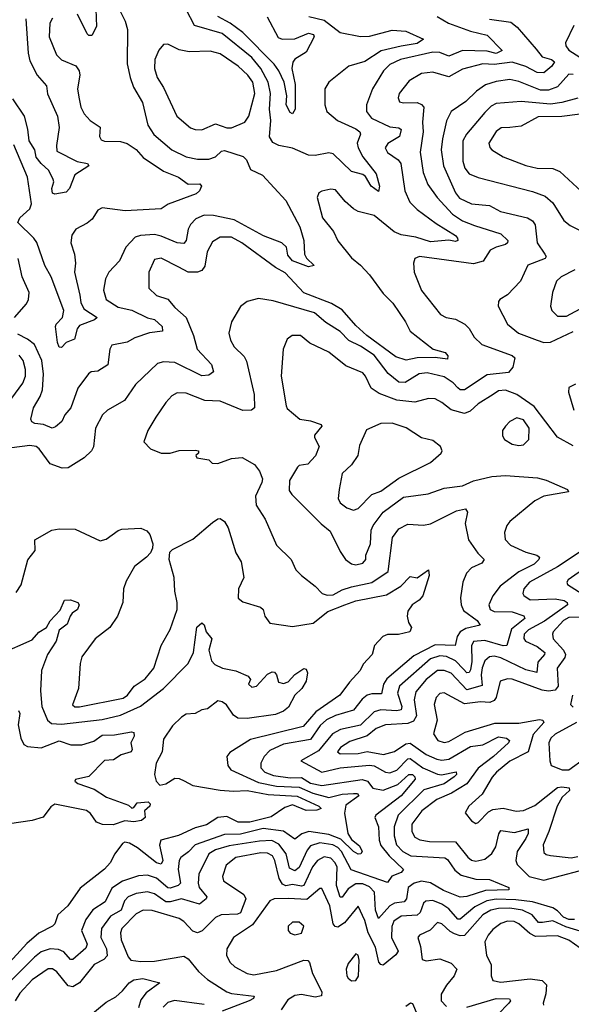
# Model space of a CAD drawing. Extents: x 1678431 to 1860718, y 384618 to 522882.
# Tile 284 of 473: x 1742030 to 1744466, y 503860 to 508211. Entities that reach past the tile are written whole.
import ezdxf

# ---------------------------------------------------------------- set-up
doc = ezdxf.new("R2010")
doc.units = 0

msp = doc.modelspace()

# ---------------------------------------------------------------- linework, layer by layer
at = {"layer": '0CON10XD'}
for points in [[(1742365.2, 508295), (1742368.9, 508181.1), (1742349.4, 508140.6), (1742335, 508141.2), (1742328.7, 508148.7), (1742286, 508235)], [(1742460.7, 508275), (1742495.6, 508204.4), (1742507, 508167), (1742505.3, 508015.3), (1742517.6, 507955), (1742533.1, 507913.1), (1742573.2, 507845), (1742596.8, 507745), (1742623.2, 507703.2), (1742701.5, 507635), (1742765.4, 507604.6), (1742815, 507594.2), (1742865, 507594.7), (1742895, 507604.7), (1742920.8, 507629.2), (1742935, 507633.1), (1743016.5, 507606.5), (1743031.5, 507591.5), (1743048.9, 507548.9), (1743103.2, 507523.2), (1743205, 507411.5), (1743267.9, 507295), (1743284.5, 507235), (1743287.5, 507175), (1743297, 507157), (1743330, 507125), (1743305, 507118.6), (1743234.8, 507145), (1743215, 507170), (1743208, 507205), (1743187.8, 507225), (1743106.9, 507255), (1742976.7, 507326.7), (1742886.1, 507346.1), (1742845, 507346.8), (1742808.7, 507331.3), (1742784, 507306), (1742774.1, 507285), (1742766.1, 507235), (1742755, 507221.5), (1742725.4, 507224.6), (1742655, 507254.8), (1742625, 507261.3), (1742563.3, 507256.7), (1742540.5, 507249.5), (1742498.5, 507205), (1742471.8, 507145), (1742423.3, 507095), (1742409.5, 507065), (1742400, 507015), (1742412.3, 506975), (1742465, 506941.1), (1742525, 506926.6), (1742595, 506893.5), (1742626.2, 506886.2), (1742658.8, 506855), (1742660.4, 506835), (1742602.9, 506827.1), (1742539.2, 506805), (1742505, 506785.9), (1742437.3, 506772.7), (1742429.1, 506755), (1742419.2, 506685), (1742375, 506656.9), (1742345.6, 506654.4), (1742334.4, 506645.6), (1742287, 506583), (1742256.4, 506495), (1742230, 506465), (1742215.7, 506435), (1742188.1, 506411.9), (1742173.7, 506406.3), (1742135, 506421.8), (1742096.6, 506426.6), (1742083.7, 506433.7), (1742079.2, 506445), (1742091.5, 506495), (1742121.3, 506545), (1742130.4, 506575), (1742135.5, 506644.5), (1742127.5, 506705), (1742095.5, 506775.5), (1742065, 506799.2), (1742021.5, 506821.5)], [(1743307.1, 508225), (1743375, 508208.5), (1743444.9, 508154.9), (1743535, 508136.4), (1743575, 508137.7), (1743675, 508163.9), (1743735, 508159.7), (1743812.9, 508125), (1743785.5, 508105), (1743715, 508093.2), (1743627.1, 508072.9), (1743555, 508025.5), (1743484.4, 508005.6), (1743395.8, 507935), (1743378.1, 507905), (1743377.9, 507835), (1743387.3, 507805), (1743433.5, 507765), (1743515, 507728.4), (1743532.5, 507715), (1743535.5, 507705), (1743520.5, 507665), (1743524.8, 507645), (1743545.8, 507605), (1743605, 507530), (1743619.5, 507475), (1743615, 507451.2), (1743582.7, 507475), (1743557.9, 507517.9), (1743545, 507527.1), (1743495, 507540.3), (1743415, 507618.5), (1743395, 507622.9), (1743335, 507611.2), (1743305, 507612), (1743235, 507643.7), (1743175, 507654.6), (1743147.7, 507667.8), (1743133.1, 507693.1), (1743139.3, 507765), (1743133.9, 507816.1), (1743137.3, 507885), (1743127.9, 507935), (1743095.5, 507995), (1743055, 508043.5), (1742925, 508149.6), (1742801.9, 508185), (1742765, 508256.2)], [(1743874.4, 508225), (1743923.9, 508195), (1744020.5, 508160.5), (1744095, 508141.9), (1744161.2, 508075), (1744135, 508061), (1744095, 508071.8), (1743985, 508074.1), (1743925, 508049), (1743886, 508066), (1743855, 508067.2), (1743711.5, 508035), (1743665, 508012.5), (1743636.7, 507985), (1743588.8, 507905), (1743562.2, 507835), (1743561.6, 507805), (1743583.9, 507775), (1743665, 507738), (1743705, 507732.5), (1743714.5, 507725), (1743707.6, 507695), (1743655.8, 507664.2), (1743643.6, 507645), (1743655, 507623.8), (1743701, 507591), (1743713.5, 507575), (1743730.8, 507455), (1743753.2, 507405), (1743785, 507371.6), (1743869.7, 507309.7), (1743955, 507257.8), (1743963.7, 507245), (1743965.3, 507234.7), (1743955, 507230.3), (1743925, 507236.2), (1743845, 507229.3), (1743780.3, 507250.3), (1743715, 507260.3), (1743683.9, 507273.9), (1743595, 507344.8), (1743525, 507363.8), (1743504.8, 507374.8), (1743466.9, 507406.9), (1743425, 507458.9), (1743405, 507461.5), (1743365, 507453.1), (1743350.8, 507445), (1743344.5, 507425.5), (1743368.2, 507335), (1743415.7, 507275), (1743435, 507234.2), (1743495, 507157.8), (1743536, 507126), (1743575, 507083.8), (1743635, 507001.5), (1743677.4, 506957.4), (1743734.3, 506875), (1743754.5, 506834.5), (1743855.8, 506755), (1743909.9, 506739.9), (1743920.4, 506725), (1743919.8, 506710.2), (1743865, 506718), (1743785, 506715.8), (1743736.4, 506706.4), (1743690.6, 506720.6), (1743563, 506815), (1743515, 506859.3), (1743455, 506928.8), (1743406.8, 506956.8), (1743285, 507004.4), (1743202, 507092), (1743160.6, 507115), (1743011.2, 507225), (1742965, 507249.3), (1742915, 507249.4), (1742881.2, 507228.8), (1742857.8, 507185), (1742848.3, 507121.7), (1742835, 507101.8), (1742815, 507094.6), (1742775, 507094.6), (1742732.9, 507117.1), (1742655, 507157.1), (1742625, 507151.4), (1742600.9, 507095), (1742601.1, 507025), (1742635, 506991.8), (1742685.2, 506975.2), (1742715, 506938.9), (1742765.3, 506895.3), (1742798.2, 506815), (1742814, 506755), (1742877.1, 506687.1), (1742885.7, 506654.3), (1742865, 506640), (1742835, 506637.5), (1742715, 506695.6), (1742665, 506698.9), (1742638.5, 506691.5), (1742542, 506598), (1742492.5, 506527.5), (1742418.1, 506485), (1742395.4, 506465), (1742364.7, 506405), (1742356.7, 506323.3), (1742347.5, 506305), (1742314.7, 506275.3), (1742245, 506230), (1742218.2, 506228.2), (1742165, 506247.8), (1742116.9, 506315), (1742102.5, 506325), (1742075, 506329.5), (1741995, 506319.4)], [(1742058.1, 508215), (1742067.2, 508062.8), (1742075, 508028.8), (1742107.3, 507965), (1742148, 507918), (1742153.5, 507883.5), (1742197, 507785), (1742205.3, 507735), (1742192.5, 507655), (1742195, 507630), (1742283.8, 507583.8), (1742330, 507575), (1742336, 507565), (1742273.6, 507525), (1742250.3, 507465), (1742235, 507448.7), (1742185, 507439.2), (1742174.6, 507444.6), (1742172.1, 507465), (1742181.2, 507495), (1742177.7, 507505), (1742159.2, 507545), (1742125, 507574.8), (1742103.6, 507603.6), (1742097.1, 507635), (1742071.6, 507675), (1742066.9, 507726.9), (1742051.3, 507785), (1742000.7, 507860.7)], [(1742175, 508217.1), (1742163.4, 508195), (1742161.2, 508135), (1742193.3, 508055), (1742215, 508033.3), (1742277.6, 508007.6), (1742293.1, 507985), (1742295.6, 507965), (1742285.5, 507905), (1742292.1, 507867.9), (1742299.6, 507825), (1742315, 507794.3), (1742341.9, 507765), (1742386.4, 507736.4), (1742383.1, 507695), (1742390.5, 507680.5), (1742405, 507674.5), (1742475, 507672), (1742505, 507663.1), (1742545, 507636.5), (1742575, 507601.9), (1742665, 507541.6), (1742732.2, 507515), (1742774.2, 507484.2), (1742825.8, 507485.8), (1742833.3, 507475), (1742824.5, 507455), (1742809.2, 507440.8), (1742686.7, 507395), (1742655, 507374.4), (1742496.1, 507366.1), (1742395, 507379.7), (1742375, 507368.5), (1742350, 507330), (1742328.9, 507311.1), (1742278.8, 507285), (1742260.7, 507259.3), (1742256.2, 507225), (1742273.1, 507175), (1742277.3, 507135), (1742272.6, 507095), (1742296.4, 506993.6), (1742300.6, 506960.6), (1742313.4, 506933.4), (1742372, 506895), (1742360, 506885), (1742295, 506860), (1742284.3, 506845), (1742271.7, 506798.3), (1742236, 506784), (1742215, 506762.2), (1742205, 506763.1), (1742196.9, 506785), (1742188.9, 506855), (1742191.1, 506865), (1742219.2, 506895), (1742224.7, 506925), (1742169.7, 507075), (1742140.8, 507125), (1742105.9, 507225.9), (1742093.4, 507245), (1742021.8, 507315), (1742031.5, 507335), (1742074.6, 507375), (1742082.4, 507397.6), (1742064.5, 507515), (1742005, 507657.1)], [(1744105, 508212.6), (1744199.8, 508199.8), (1744227.4, 508177.4), (1744310.4, 508080.4), (1744337.2, 508047.2), (1744378.2, 508035), (1744391.6, 508025), (1744380.7, 508005), (1744345, 507976.3), (1744315, 507978.2), (1744265, 508003.9), (1744205, 508023.5), (1744125, 508013.3), (1744075, 508015.2), (1743985, 507992), (1743925, 507958.2), (1743855, 507979.5), (1743805, 507973.7), (1743749.5, 507940.5), (1743705.4, 507885), (1743700.9, 507865), (1743708, 507848), (1743725, 507843.1), (1743785, 507844.2), (1743805, 507836.6), (1743814.3, 507824.3), (1743808.7, 507758.7), (1743811.6, 507715), (1743799.5, 507625), (1743811.6, 507535), (1743832.1, 507482.1), (1743874.1, 507425), (1743941.1, 507351.1), (1743985, 507321.3), (1744039.3, 507300.7), (1744155, 507264.2), (1744185.3, 507235), (1744184.7, 507225), (1744175, 507217.5), (1744133.9, 507206.1), (1744108.3, 507191.7), (1744076.4, 507143.6), (1744035, 507132), (1743795.5, 507164.5), (1743775, 507156.2), (1743768.6, 507135), (1743771.9, 507095), (1743804.6, 507014.6), (1743888.2, 506908.2), (1743913.8, 506895), (1743955, 506887.3), (1743996, 506866), (1744015.5, 506845.5), (1744037.4, 506807.4), (1744070.5, 506775), (1744205, 506726.9), (1744216.5, 506716.5), (1744208.5, 506675), (1744188.7, 506651.3), (1744095, 506641.2), (1743995, 506575.7), (1743975.2, 506575.2), (1743965, 506584.2), (1743945, 506605.7), (1743905, 506632.5), (1743830.2, 506650.2), (1743794.6, 506645.4), (1743732.2, 506607.8), (1743705, 506608.5), (1743657.2, 506647.2), (1743595, 506727.8), (1743535, 506768.8), (1743483.5, 506793.5), (1743445, 506833.2), (1743382.8, 506872.8), (1743332.2, 506915), (1743149.1, 506969.1), (1743085, 506978.9), (1743034.4, 506965.6), (1743005, 506944), (1742965, 506876.2), (1742954.6, 506825), (1742961.1, 506795), (1742977.8, 506765), (1743021.7, 506721.7), (1743032.3, 506702.2), (1743065.3, 506555), (1743067.7, 506495), (1743053.3, 506485), (1743015, 506484.2), (1742915, 506525.3), (1742848.2, 506528.2), (1742765, 506560.9), (1742725, 506561.5), (1742701.7, 506548.3), (1742675, 506519.4), (1742631.1, 506455), (1742595.7, 506395), (1742578.8, 506345), (1742607.5, 506315), (1742655.6, 506295.6), (1742695, 506294.7), (1742735, 506307.7), (1742805, 506308.1), (1742820, 506305), (1742820, 506295), (1742807.5, 506285), (1742812.5, 506275), (1742865, 506266), (1742880.7, 506250.7), (1742905, 506248.8), (1742965, 506271.4), (1743013.4, 506276.6), (1743067.5, 506245), (1743089.4, 506215), (1743102.1, 506182.1), (1743100, 506165), (1743071.9, 506105), (1743074.7, 506064.7), (1743114, 506004), (1743165, 505888), (1743229.4, 505825), (1743249.8, 505779.8), (1743274.6, 505754.6)], [(1743015, 508154.8), (1742959.5, 508195), (1742904.8, 508225)], [(1743123.3, 508223.2), (1743171.8, 508131.8), (1743190, 508125), (1743245, 508126.8), (1743305, 508151.2), (1743327.5, 508145), (1743331.4, 508135), (1743295, 508067.1), (1743245, 508036), (1743237, 508023), (1743232.8, 507995), (1743246.1, 507925), (1743247.1, 507815), (1743235, 507794.3), (1743225, 507801.4), (1743207.5, 507835), (1743209.8, 507875), (1743198, 507935), (1743175.4, 507985.4), (1743154.3, 508015), (1743015, 508154.8)], [(1744477.5, 508185), (1744441.1, 508108.9), (1744441.8, 508095), (1744455, 508076.4), (1744504.5, 508045)], [(1742835, 507723.9), (1742895, 507750), (1742945, 507732.7), (1742965, 507732.3), (1743025, 507758.5), (1743042, 507785), (1743068, 507885), (1743060, 507935), (1743037.9, 507965), (1742995.4, 508005.4), (1742915, 508060.5), (1742872, 508072), (1742778.5, 508068.5), (1742735, 508078), (1742685, 508102.2), (1742665, 508100.6), (1742645, 508075.7), (1742627.8, 508035), (1742625.3, 507995), (1742637.5, 507955), (1742665, 507910.5), (1742724.4, 507784.4), (1742785, 507733.2), (1742805, 507725.4), (1742835, 507723.9)], [(1744475, 507969.1), (1744455, 507969.5), (1744405, 507913.8), (1744365, 507899.5), (1744330.1, 507900.1), (1744235, 507937.2), (1744195, 507946.5), (1744135, 507937.7), (1744087.7, 507922.3), (1744046.9, 507895), (1744000.6, 507849.4), (1743935, 507805.6), (1743915.7, 507764.3), (1743896.9, 507685), (1743891.4, 507635), (1743902, 507565), (1743955.1, 507445.1), (1743971.9, 507421.8), (1744025, 507397.7), (1744105, 507389.2), (1744153.1, 507363.1), (1744272.5, 507335), (1744295, 507322.3), (1744306.9, 507305), (1744314.7, 507225), (1744349.6, 507175), (1744354.5, 507165), (1744351.1, 507155), (1744273.8, 507126.2), (1744242.5, 507055), (1744185, 506995.6), (1744151.2, 506975), (1744144.3, 506965), (1744143.1, 506945), (1744184.2, 506865), (1744232.5, 506825), (1744315, 506794), (1744345, 506784.3), (1744375, 506785.2), (1744475, 506833.3)], [(1744495, 507864.1), (1744425, 507844.2), (1744375, 507837.1), (1744245, 507849), (1744135, 507841.1), (1744111.9, 507828.1), (1744085, 507800), (1744003.4, 507705), (1743987.2, 507675), (1743987, 507585), (1743995.8, 507555), (1744015, 507529.2), (1744055, 507513.1), (1744295, 507451.8), (1744351, 507431), (1744385, 507402.2), (1744433, 507323), (1744461.1, 507301.1), (1744505, 507279.1)], [(1744505, 507793.5), (1744425, 507782.5), (1744319.1, 507780.9), (1744245, 507740.5), (1744194.2, 507734.2), (1744156.4, 507733.6), (1744133.8, 507716.2), (1744102.5, 507665), (1744106.1, 507646.1), (1744115.6, 507635), (1744165, 507605.3), (1744265, 507567.1), (1744315, 507554.7), (1744385, 507552.8), (1744415, 507540.4), (1744511.5, 507451.5)], [(1742006.8, 506895), (1742060.9, 506955), (1742069.5, 506975), (1742071.8, 507005), (1742040.8, 507075), (1742023.6, 507155)], [(1744481.5, 507105), (1744421.1, 507075), (1744401.2, 507055), (1744382.7, 507005), (1744374.5, 506945), (1744379.5, 506925), (1744405, 506901.2), (1744445, 506900.3), (1744584.1, 506975.9)], [(1744475, 506328.2), (1744405, 506366.1), (1744302, 506502), (1744225, 506554.8), (1744175, 506574.1), (1744145, 506570.7), (1744121.8, 506555), (1744055, 506513.8), (1744019.6, 506480.4), (1743995, 506470.5), (1743935, 506486.7), (1743895, 506519.6), (1743865, 506535.4), (1743835, 506536.8), (1743775, 506520), (1743695, 506530), (1743618.3, 506558.3), (1743582.4, 506582.4), (1743558.1, 506635), (1743545, 506650), (1743470.8, 506680.8), (1743395, 506742.1), (1743310.9, 506780.9), (1743270.8, 506815), (1743234.1, 506815.9), (1743211.2, 506798.8), (1743193.1, 506755), (1743185.5, 506635), (1743207.5, 506505), (1743211.9, 506491.9), (1743266.7, 506445), (1743315, 506437.5), (1743361.4, 506421.4), (1743364.2, 506415), (1743332.5, 506375), (1743331.9, 506365), (1743353.1, 506325), (1743336.1, 506283.9), (1743302.8, 506247.2), (1743265, 506240.7), (1743256.6, 506233.4), (1743222.2, 506175), (1743220.7, 506130.7), (1743232.4, 506112.4), (1743362.2, 505982.2), (1743400.9, 505950.9), (1743445, 505860.8), (1743468.9, 505825), (1743495, 505806.4), (1743515, 505801.1), (1743545, 505809.6), (1743558.2, 505825), (1743559.2, 505845), (1743579.7, 505895), (1743582.5, 505955), (1743590.7, 505975), (1743635, 506034.7), (1743725, 506100.2), (1743834.8, 506115.2), (1743905, 506140.4), (1743985, 506151.3), (1744035, 506172.9), (1744115, 506192.4), (1744175, 506196), (1744316.8, 506186.8), (1744355.2, 506175.2)], [(1741947.7, 506472.3), (1742043.6, 506605), (1742056.6, 506635), (1742056.4, 506665), (1742046, 506705), (1742027.9, 506727.9)], [(1744485, 506600.5), (1744455.3, 506584.7), (1744453.5, 506565), (1744477.5, 506485)], [(1743505, 506043.2), (1743525, 506051.1), (1743585, 506113.2), (1743625, 506126.8), (1743705, 506185.3), (1743845, 506253.6), (1743892, 506295), (1743896, 506305), (1743888, 506325), (1743855, 506351.8), (1743805, 506363.1), (1743736.8, 506406.8), (1743675, 506427.2), (1743625, 506426.2), (1743562.3, 506397.7), (1743531.2, 506328.8), (1743523.6, 506285), (1743495, 506244.2), (1743454.3, 506205), (1743441.4, 506135), (1743436.9, 506095), (1743445.5, 506075), (1743475, 506052.9), (1743505, 506043.2)], [(1744235, 506328.8), (1744255, 506332.2), (1744278.8, 506355), (1744280.8, 506405), (1744255, 506441.8), (1744225, 506450.8), (1744195, 506434.6), (1744176.2, 506415), (1744162.7, 506395), (1744161.7, 506371.7), (1744170.6, 506355), (1744204.3, 506335), (1744235, 506328.8)], [(1744355.2, 506175.2), (1744449.2, 506135), (1744453.3, 506125), (1744345.5, 506104.5), (1744305.4, 506085), (1744195, 505992.5), (1744181.2, 505975), (1744171.3, 505945), (1744174.2, 505914.2), (1744198.3, 505888.3), (1744265, 505857.5), (1744314, 505845), (1744325.6, 505835), (1744323.5, 505825), (1744302.1, 505805), (1744235, 505770.4), (1744152.4, 505707.6), (1744119.2, 505665), (1744102.6, 505625), (1744108.2, 505605), (1744125, 505595.8), (1744205, 505594.4), (1744256.8, 505576.8), (1744260.8, 505565), (1744202.8, 505517.2), (1744182.2, 505445), (1744165, 505443.7), (1744085, 505467.6), (1744035, 505463.3), (1744025.9, 505444.1), (1744027.4, 505375), (1744021.7, 505338.3), (1744015, 505325.3), (1744005, 505324.8), (1743990.2, 505340.2), (1743955, 505377.6), (1743915, 505396.5), (1743885, 505399.9), (1743845, 505386.6), (1743706.9, 505265), (1743699.1, 505235), (1743717.1, 505175), (1743715, 505161.6), (1743695, 505156.3), (1743625, 505160.6), (1743595, 505151.9), (1743535, 505092.9), (1743446.7, 505073.3), (1743411.1, 505055), (1743349.7, 504980.3), (1743271.2, 504935), (1743365, 504886), (1743445, 504903.9), (1743575, 504915.8), (1743595, 504913), (1743645, 504885.9), (1743665, 504882.4), (1743695, 504894.4), (1743745, 504944.4), (1743755, 504945.6), (1743810, 504905), (1743875, 504876.1), (1743893.7, 504873.7), (1743957.4, 504887.4), (1743958.6, 504875), (1743949.1, 504865), (1743905, 504834.1), (1743815, 504806.9), (1743701.5, 504695), (1743684.2, 504644.2), (1743684.3, 504604.3), (1743693.7, 504565), (1743722.3, 504535), (1743757.8, 504515), (1743907, 504507), (1743918.8, 504498.8), (1743952, 504452), (1743979.9, 504429.9), (1744045, 504412.4), (1744105, 504411.8), (1744190.8, 504375), (1744190, 504365), (1744087.8, 504362.2), (1744005, 504335.7), (1743975, 504333.2), (1743902.2, 504362.2), (1743845, 504397), (1743805, 504404), (1743772.5, 504395), (1743745.3, 504375), (1743739, 504325), (1743727.4, 504312.6), (1743685, 504306.5), (1743665, 504295.2), (1743615, 504238.8), (1743601.1, 504275), (1743597.4, 504355), (1743575, 504379), (1743545, 504391.4), (1743515, 504391.9), (1743480.2, 504369.8), (1743455, 504332.7), (1743445, 504333.2), (1743430, 504385), (1743431.9, 504465), (1743423.6, 504485), (1743405, 504505.7), (1743375, 504511.1), (1743345, 504495.7), (1743323.3, 504466.7), (1743285, 504384.8), (1743275, 504381), (1743235, 504388.5), (1743205, 504383.7), (1743191.1, 504391.1), (1743176.6, 504415), (1743157.2, 504495), (1743146.1, 504515), (1743125, 504527.2), (1743095, 504528.6), (1742985, 504507.7), (1742942.8, 504475), (1742925.3, 504425), (1742930, 504405), (1743019.6, 504345), (1743028.9, 504325), (1743005, 504263.4), (1742992, 504258), (1742920, 504255), (1742895, 504242.4), (1742836.1, 504183.9), (1742815, 504175.8), (1742795, 504183.2), (1742755.5, 504225.5), (1742735, 504239.2), (1742615, 504274.8), (1742575, 504276.2), (1742545, 504259.2), (1742481.4, 504195), (1742475.3, 504175), (1742478.4, 504145), (1742508.8, 504068.8), (1742521.4, 504055), (1742565, 504049.1), (1742625, 504050.6), (1742755, 504072.2), (1742775, 504061.2), (1742820.4, 504005), (1742859.2, 503969.2), (1742945, 503914.1), (1742965, 503906.8), (1743066.2, 503895), (1743062.5, 503885), (1743043.1, 503875), (1742925, 503828.8)], [(1743274.6, 505754.6), (1743335, 505707.5), (1743365.4, 505675.4), (1743388.3, 505668.2), (1743415, 505669.7), (1743455, 505691.6), (1743495, 505704.5), (1743585, 505723.9), (1743657.8, 505772.2), (1743677.1, 505922.9), (1743705, 505960.4), (1743745, 505981.1), (1743812.8, 505977.2), (1743845, 505983.5), (1743959.7, 506040.3), (1743998.5, 506048.5), (1744007.8, 506035), (1743997.1, 505985), (1744012.1, 505912.1), (1744052.7, 505852.7), (1744081.4, 505825), (1744070.9, 505809.1), (1744025, 505788.7), (1744003.9, 505765), (1743986.8, 505725), (1743976.4, 505656.4), (1743979.1, 505625), (1743989.9, 505599.9), (1744050.9, 505555), (1744063.1, 505535), (1743999.9, 505520.1), (1743976, 505505), (1743962.7, 505485), (1743953.5, 505445), (1743865, 505448), (1743770.4, 505399.6), (1743651.4, 505298.6), (1743636.5, 505275), (1743628.5, 505231.5), (1743585, 505231.6), (1743565, 505225.2), (1743542.4, 505207.6), (1743505, 505158.7), (1743424.4, 505135.6), (1743385, 505116.6), (1743357.9, 505092.1), (1743315, 505030.2), (1743195, 505008.9), (1743135, 504981.3), (1743109.7, 504955), (1743094.7, 504925), (1743095.3, 504905), (1743113.1, 504885), (1743151.1, 504871.1), (1743225, 504859.9), (1743275, 504861.2), (1743315, 504837.5), (1743365, 504826.4), (1743543.2, 504853.2), (1743565.6, 504845.6), (1743590.4, 504815), (1743635, 504806.6), (1743699.6, 504830.4), (1743748.5, 504875), (1743765, 504875.2), (1743775.8, 504865), (1743776.6, 504855), (1743715, 504780.8), (1743602.5, 504695), (1743598.1, 504685), (1743614.1, 504644.1), (1743617.5, 504585), (1743625, 504561.2), (1743661.2, 504515), (1743724.7, 504455), (1743715, 504442.3), (1743674, 504426), (1743655, 504397.1), (1743493.6, 504453.6), (1743451.4, 504535), (1743435, 504553.1), (1743413.4, 504565), (1743355, 504573.2), (1743315, 504560.4), (1743299.7, 504540.3), (1743265, 504463.4), (1743245, 504449.3), (1743221.7, 504461.7), (1743206.4, 504525), (1743175, 504567.9), (1743143.1, 504583.1), (1743088.9, 504581.1), (1742955, 504559.5), (1742895, 504541.9), (1742865.1, 504524.9), (1742821.2, 504435), (1742818.8, 504395), (1742823.6, 504375), (1742856.2, 504335), (1742853.8, 504325), (1742825, 504301.5), (1742745, 504325.5), (1742695, 504311.9), (1742675, 504312.9), (1742625, 504347.7), (1742595, 504357), (1742545, 504349), (1742508.9, 504335), (1742493, 504317), (1742478.3, 504275), (1742431.6, 504248.4), (1742392, 504195), (1742389.2, 504155), (1742414.1, 504104.1), (1742415.9, 504074.1), (1742402.1, 504057.9), (1742359.3, 504035), (1742294.7, 503955), (1742265, 503937.4), (1742245, 503940.8), (1742195, 504003.3), (1742175, 504016.4), (1742155.9, 504015.9), (1742085, 503967.6), (1742031.6, 503908.4), (1742010.2, 503875)], [(1742015, 505680), (1742037.4, 505712.6), (1742066.4, 505823.6), (1742098, 505865), (1742097.7, 505912.3), (1742172.5, 505955), (1742205, 505960.6), (1742275, 505958.6), (1742385, 505908), (1742412.5, 505915), (1742465, 505953.3), (1742481.2, 505958.8), (1742565, 505963.1), (1742592.2, 505952.2), (1742605.4, 505935.4), (1742618, 505895), (1742616.2, 505875), (1742608.6, 505855), (1742590.5, 505835), (1742537.5, 505795), (1742500.3, 505729.7), (1742489.2, 505695), (1742485.4, 505635), (1742461.6, 505575), (1742427.8, 505525), (1742362.9, 505475), (1742305.4, 505395), (1742297.7, 505365), (1742289.5, 505255), (1742263.5, 505183.5), (1742274.1, 505174.1), (1742294.8, 505174.8), (1742486.9, 505213.1), (1742507.1, 505225), (1742535.2, 505264.8), (1742585, 505298), (1742622.3, 505345), (1742655.5, 505445), (1742694.8, 505515.2), (1742725, 505604), (1742726.3, 505635), (1742714.8, 505684.8), (1742712.2, 505745), (1742690.7, 505825), (1742692.9, 505857.1), (1742705, 505869.2), (1742795, 505914.7), (1742881.7, 505988.2), (1742905.5, 506005.5), (1742915, 506006.4), (1742935, 505993.1), (1742950.4, 505965), (1742984.7, 505855), (1743008.2, 505815), (1743020, 505745), (1742996.5, 505695), (1742995, 505653.8), (1743015, 505638.6), (1743094.4, 505614.4), (1743106, 505605), (1743112.5, 505575), (1743135, 505544.4), (1743235, 505528.5), (1743325.8, 505544.3), (1743391.5, 505595), (1743465.6, 505625), (1743515, 505642.3), (1743650.4, 505669.6), (1743712.9, 505707.1), (1743755, 505750), (1743785, 505744.4), (1743835, 505779.4), (1743837.9, 505755), (1743810.4, 505665), (1743795, 505645.5), (1743763.8, 505625), (1743745, 505597.5), (1743741.5, 505575), (1743747.2, 505547.2), (1743760, 505525), (1743753.8, 505505), (1743703.6, 505493.6), (1743655, 505494.3), (1743634.3, 505485.7), (1743597.5, 505445), (1743586.7, 505405), (1743546.9, 505363.1), (1743533.3, 505335), (1743486.2, 505283.8), (1743444.7, 505225), (1743338.5, 505151.5), (1743282.6, 505087.4), (1743049.5, 505030.5), (1742958.1, 504971.9), (1742945.7, 504955), (1742949.4, 504915), (1742962.5, 504895), (1743085, 504839.2), (1743165, 504822.9), (1743265, 504818.7), (1743325, 504792.4), (1743395, 504774.1), (1743455, 504788.3), (1743505, 504791.2), (1743521.6, 504791.6), (1743528.5, 504781.5), (1743470.4, 504739.6), (1743465, 504703.8), (1743479.5, 504615), (1743495, 504587.9), (1743530.4, 504560.4), (1743542.9, 504535), (1743536.1, 504523.9), (1743525, 504523.2), (1743505, 504534.3), (1743448.9, 504588.9), (1743395, 504610.1), (1743306.9, 504623.1), (1743276.7, 504613.3), (1743245, 504589.1), (1743194.6, 504624.6), (1743105, 504635.8), (1743005, 504610.8), (1742935, 504610.1), (1742805.1, 504564.9), (1742776.5, 504533.5), (1742741.9, 504508.1), (1742734.8, 504495.2), (1742729.6, 504455), (1742740, 504395), (1742730.5, 504385), (1742695, 504372.2), (1742685, 504374), (1742635, 504417), (1742595, 504430.2), (1742555, 504427.8), (1742485, 504404), (1742437, 504373), (1742407.3, 504312.7), (1742353, 504277), (1742321.9, 504235), (1742303.4, 504185), (1742327.7, 504125), (1742322, 504108), (1742265, 504056.9), (1742255, 504058.2), (1742225, 504091.6), (1742201.1, 504101.1), (1742165, 504104.4), (1742125, 504091), (1742095, 504068.1), (1741985, 503957)], [(1744513.9, 505865), (1744405, 505793.4), (1744281.9, 505725), (1744256.6, 505695), (1744252.5, 505675), (1744256.8, 505666.8), (1744285, 505646.8), (1744395, 505651.7), (1744434.2, 505644.3), (1744447.3, 505635), (1744449.5, 505625), (1744347.7, 505552.3), (1744277.4, 505515), (1744258.4, 505495), (1744256.6, 505476.6), (1744263.4, 505465), (1744315, 505441.3), (1744348.7, 505415), (1744348, 505405), (1744318.1, 505371.9), (1744314.6, 505325.4), (1744265, 505337.2), (1744155, 505391.4), (1744125, 505398.3), (1744105.2, 505394.8), (1744085, 505377.5), (1744073.2, 505346.8), (1744067.7, 505315), (1744072.2, 505267.8), (1744005, 505249.8), (1743935, 505322.4), (1743905, 505335.2), (1743875, 505334), (1743824.8, 505295), (1743780.1, 505239.9), (1743772.9, 505205), (1743782.5, 505135), (1743768.6, 505111.4), (1743745, 505101), (1743645, 505094.8), (1743605, 505078.3), (1743565, 505045.7), (1743488.6, 505021.4), (1743447.3, 504995), (1743433.9, 504975), (1743445, 504965.8), (1743525, 504968), (1743565, 504977.2), (1743636.9, 504963.1), (1743685, 504977.4), (1743735, 505010.2), (1743755, 505013), (1743825, 504963.4), (1743873.1, 504943.1), (1743895, 504938.5), (1743925, 504942.9), (1744021.1, 504998.9), (1744075, 505006.3), (1744145, 505041), (1744180, 505035), (1744192.9, 505025), (1744188.7, 505015), (1744122.6, 504955), (1744055, 504902.5), (1744005, 504833.3), (1743936.9, 504793.1), (1743871.8, 504765), (1743805.9, 504715), (1743762, 504655), (1743762.5, 504622.5), (1743775, 504597.9), (1743797, 504587), (1743839.7, 504579.7), (1743955, 504577.2), (1744009.3, 504509.3), (1744025, 504497.1), (1744045, 504491.8), (1744085, 504501.2), (1744115, 504526), (1744133, 504555), (1744146.5, 504613.5), (1744155, 504627.1), (1744215, 504618.5), (1744275, 504635.6), (1744276.3, 504615), (1744265, 504592.3), (1744227.5, 504535), (1744221.9, 504495), (1744226.8, 504476.8), (1744279.6, 504425), (1744345, 504408.4), (1744501.1, 504448.9)], [(1744545, 505800.2), (1744452.7, 505735), (1744446.5, 505725), (1744449.4, 505715), (1744513.8, 505673.8)], [(1741945, 505407.8), (1742085, 505470), (1742115.4, 505504.6), (1742148.4, 505525), (1742165, 505553.6), (1742208.8, 505601.2), (1742227.5, 505645), (1742255, 505647.5), (1742286.7, 505635), (1742292.5, 505625), (1742285.6, 505605), (1742261.5, 505588.5), (1742253.8, 505575), (1742240.6, 505539.4), (1742205, 505512.9), (1742192, 505465), (1742153.3, 505405), (1742126.4, 505335), (1742122.1, 505245), (1742127.5, 505175), (1742153.2, 505115), (1742171.1, 505101.1), (1742215, 505097.4), (1742395, 505118.3), (1742475, 505136.9), (1742563.5, 505176.5), (1742665.2, 505255), (1742774.6, 505365), (1742797.7, 505415), (1742813.2, 505526.8), (1742835, 505546), (1742845, 505536.7), (1742854.4, 505505), (1742878.2, 505475), (1742866.2, 505425), (1742877.6, 505377.6), (1742891.6, 505361.6), (1742925.6, 505345), (1742985, 505333.7), (1743039.4, 505309.4), (1743049.2, 505295), (1743040.7, 505275), (1743055, 505261.2), (1743076.5, 505265), (1743125, 505319.2), (1743145, 505328.6), (1743155, 505327.1), (1743165, 505316.2), (1743173.4, 505283.4), (1743195, 505276.6), (1743216.1, 505283.9), (1743245, 505316.7), (1743285, 505343.8), (1743295, 505340), (1743300.8, 505325), (1743295, 505287.5), (1743276, 505255), (1743244.7, 505225.3), (1743217.4, 505172.6), (1743195, 505154.5), (1743160.2, 505139.8), (1743035, 505122.1), (1742994.2, 505124.2), (1742975, 505137.1), (1742943.4, 505183.4), (1742925, 505195.8), (1742905, 505200), (1742860, 505165), (1742835, 505161.1), (1742804.6, 505145.4), (1742765, 505141.5), (1742745, 505128.9), (1742705, 505090), (1742665, 505030.8), (1742658.8, 504975), (1742632.9, 504925), (1742625.4, 504875), (1742632.5, 504845), (1742648.5, 504828.5), (1742675, 504834.4), (1742715, 504858.9), (1742735, 504857.7), (1742756.8, 504846.8), (1742795, 504826.8), (1742915, 504806.3), (1742975, 504801.3), (1743035, 504804.9), (1743127, 504787), (1743255, 504778.9), (1743351.2, 504735), (1743361.4, 504725), (1743341.8, 504718.2), (1743295, 504716.7), (1743235, 504741.2), (1743201.1, 504728.9), (1743141.5, 504688.5), (1743046.7, 504665), (1742995, 504664), (1742945, 504688.8), (1742905.2, 504684.8), (1742855, 504652.1), (1742805, 504638.8), (1742731.9, 504605), (1742653.3, 504585), (1742647, 504563), (1742662, 504495), (1742655, 504478.8), (1742635, 504484.1), (1742550.6, 504550.6), (1742515, 504571.8), (1742495, 504575.6), (1742485, 504570), (1742450, 504525), (1742430, 504485), (1742405, 504456.9), (1742296.7, 504373.3), (1742243.1, 504295), (1742198.7, 504255), (1742185, 504215.8), (1742175.6, 504205), (1742115, 504174.6), (1742061.2, 504128.8), (1741866.4, 503915)], [(1744520.7, 505570.7), (1744455, 505568.9), (1744432.1, 505555), (1744386.4, 505505), (1744382.5, 505495), (1744386.8, 505475), (1744431.4, 505425), (1744440.8, 505405), (1744437.9, 505392.1), (1744403.7, 505345), (1744408.6, 505265), (1744395, 505248.1), (1744365, 505243.7), (1744337.9, 505247.9), (1744205, 505296.1), (1744185, 505298.4), (1744152.4, 505287.6), (1744134, 505215), (1744125, 505202.4), (1744106.3, 505193.7), (1744065, 505196.2), (1743995, 505186.9), (1743905, 505236.2), (1743885, 505233.5), (1743869.6, 505215), (1743860.6, 505185), (1743874.2, 505115), (1743858.2, 505055), (1743877.1, 505025), (1743905, 505017.1), (1743925, 505020.7), (1743997.3, 505062.7), (1744128.3, 505101.7)], [(1744471.7, 505225), (1744462.2, 505185), (1744475, 505173.2)], [(1742025, 505158), (1742030.5, 505145), (1742023.1, 505095), (1742034.7, 505035), (1742048, 505008), (1742065, 504998.7), (1742125, 504993.6), (1742205, 505023.3), (1742256.9, 505006.9), (1742305, 505006.7), (1742357.4, 505022.6), (1742395, 505048.8), (1742449.6, 505050.4), (1742524.3, 505064.3), (1742535, 505060), (1742536, 505045), (1742521.4, 505015), (1742526.7, 504985), (1742522.9, 504975), (1742478.6, 504961.4), (1742445, 504940.4), (1742405, 504936.9), (1742335, 504866.2), (1742277, 504853), (1742273.3, 504845), (1742287.5, 504835), (1742359.5, 504810.5), (1742414.4, 504775), (1742510.3, 504740.3), (1742525, 504726.7), (1742535, 504730), (1742549.4, 504750.6), (1742597.5, 504755), (1742606.9, 504745), (1742604.4, 504735.6), (1742581.4, 504715), (1742584.5, 504685), (1742568.3, 504671.7), (1742535, 504666.5), (1742495, 504670.9), (1742443.3, 504653.3), (1742395.3, 504654.7), (1742369.5, 504665), (1742342.7, 504702.7), (1742325, 504716.2), (1742185, 504744.2), (1742167.2, 504732.8), (1742133.6, 504686.4), (1742085, 504672.2), (1741985, 504656.5)], [(1744128.3, 505101.7), (1744235, 505101.7), (1744325, 505117.6), (1744340, 505115), (1744344.5, 505105), (1744297.4, 505052.6), (1744275.9, 504975), (1744195, 504934.3), (1744135.3, 504885), (1744116.4, 504863.6), (1744072.5, 504787.5), (1744013.5, 504735), (1743998.1, 504705), (1744025, 504670), (1744045, 504659.2), (1744055, 504662.5), (1744100.4, 504709.6), (1744119.9, 504720.1), (1744165, 504727), (1744222.8, 504712.8), (1744255, 504715.7), (1744305, 504738.4), (1744405, 504817.2), (1744425, 504821), (1744456.1, 504816.1), (1744457.7, 504805), (1744425.1, 504774.9), (1744403.7, 504735), (1744367.5, 504622.5), (1744341.8, 504565), (1744345, 504530), (1744355, 504521.1), (1744375, 504517.7), (1744465, 504507), (1744495, 504512.9)], [(1744489.8, 505105), (1744395, 505053), (1744375.2, 505035), (1744367.4, 505015), (1744370.8, 504935), (1744377.5, 504915), (1744426.2, 504896.2), (1744455, 504895.3), (1744525, 504945.6)], [(1744480, 504235), (1744455, 504234.7), (1744431, 504245), (1744405, 504273.2), (1744385, 504285.2), (1744295, 504312.1), (1744221.1, 504321.1), (1744135, 504324.1), (1744093.5, 504316.5), (1744039.7, 504290.3), (1743975, 504236.2), (1743965, 504235.7), (1743925, 504281), (1743895, 504302), (1743855, 504317.8), (1743824.1, 504315.9), (1743813.8, 504306.2), (1743798.4, 504265), (1743785, 504253), (1743715, 504249), (1743683.1, 504226.9), (1743673.3, 504203.3), (1743672.6, 504155), (1743701.1, 504095), (1743691.7, 504078.3), (1743635, 504032.9), (1743625, 504034.7), (1743616.3, 504046.3), (1743601.8, 504111.8), (1743569.8, 504175), (1743555, 504230), (1743525, 504292.5), (1743465, 504219.7), (1743435, 504199.8), (1743423.1, 504203.1), (1743415.2, 504215), (1743400.3, 504295), (1743365, 504371.1), (1743355, 504370.9), (1743297.7, 504322.3), (1743216.7, 504326.7), (1743154.1, 504325.9), (1743135, 504316.5), (1743059, 504211), (1742974.6, 504155), (1742945.4, 504105), (1742943.1, 504075), (1742959.1, 504045), (1742980, 504025), (1743035, 503995.3), (1743065, 503989.5), (1743165, 504009), (1743285, 504055.3), (1743303.4, 504053.4), (1743310.8, 504045), (1743323.4, 503995), (1743364.6, 503915), (1743363.6, 503896.4), (1743335, 503890.9), (1743275, 503903.4), (1743245, 503898.8), (1743215, 503879.2), (1743184.8, 503835.2)], [(1744525, 504176.7), (1744442, 504202), (1744385, 504228.1), (1744338.9, 504221.1), (1744321.5, 504221.5), (1744292.7, 504255), (1744250.8, 504275), (1744195, 504284.7), (1744145, 504283.1), (1744111.3, 504275), (1744076.1, 504255), (1743995, 504163.9), (1743975, 504162.2), (1743951, 504171), (1743931.4, 504181.4), (1743895, 504215.8), (1743875, 504221.2), (1743842.7, 504187.3), (1743795.8, 504165), (1743787.8, 504155), (1743800.3, 504115), (1743807, 504057), (1743825, 504051.9), (1743885, 504060), (1743935, 504041.6), (1743960, 504015), (1743949.2, 503985), (1743915, 503944.6), (1743891.9, 503905), (1743891.5, 503875), (1743915, 503850)], [(1743245, 504165.8), (1743275, 504174), (1743285.7, 504205), (1743265, 504222.5), (1743235, 504222.5), (1743216, 504205), (1743215.9, 504185.9), (1743224.4, 504174.4), (1743245, 504165.8)], [(1744505, 504107.8), (1744455, 504143), (1744405, 504162.6), (1744308.5, 504158.5), (1744283.1, 504173.1), (1744235, 504215.7), (1744214, 504225), (1744185, 504227), (1744155, 504216.4), (1744120.2, 504189.8), (1744098.4, 504165), (1744084, 504135), (1744092.4, 504075), (1744112.2, 504035), (1744111.8, 503985), (1744119.2, 503965), (1744155, 503957.3), (1744285, 503972.2), (1744336.9, 503965), (1744356.8, 503945), (1744353.8, 503906.2), (1744341.9, 503865), (1744343.8, 503855)], [(1743495, 503963.3), (1743515, 503964.2), (1743525.9, 503984.1), (1743530, 504055), (1743525, 504076.7), (1743515, 504083.3), (1743480.3, 504039.7), (1743471.9, 504015), (1743474.3, 503985.7), (1743481.4, 503975), (1743495, 503963.3)], [(1742335, 503805.2), (1742411.5, 503868.5), (1742455, 503892.4), (1742485, 503918.4), (1742513.3, 503955), (1742535, 503968), (1742574, 503974), (1742649.2, 503955), (1742589.1, 503910.9), (1742565, 503878.8), (1742554.4, 503844.4)], [(1742845, 503858), (1742714.2, 503875.8), (1742685, 503867.7), (1742663.2, 503846.8)], [(1743735, 503850.6), (1743756.1, 503866.1), (1743765, 503862.5), (1743805.5, 503765.5)], [(1744005, 503846.8), (1744135, 503884.8), (1744193.6, 503883.6), (1744197.3, 503875), (1744190, 503865), (1744141.4, 503815)]]:
    msp.add_lwpolyline(points, dxfattribs=at)

doc.saveas('drawing.dxf')
